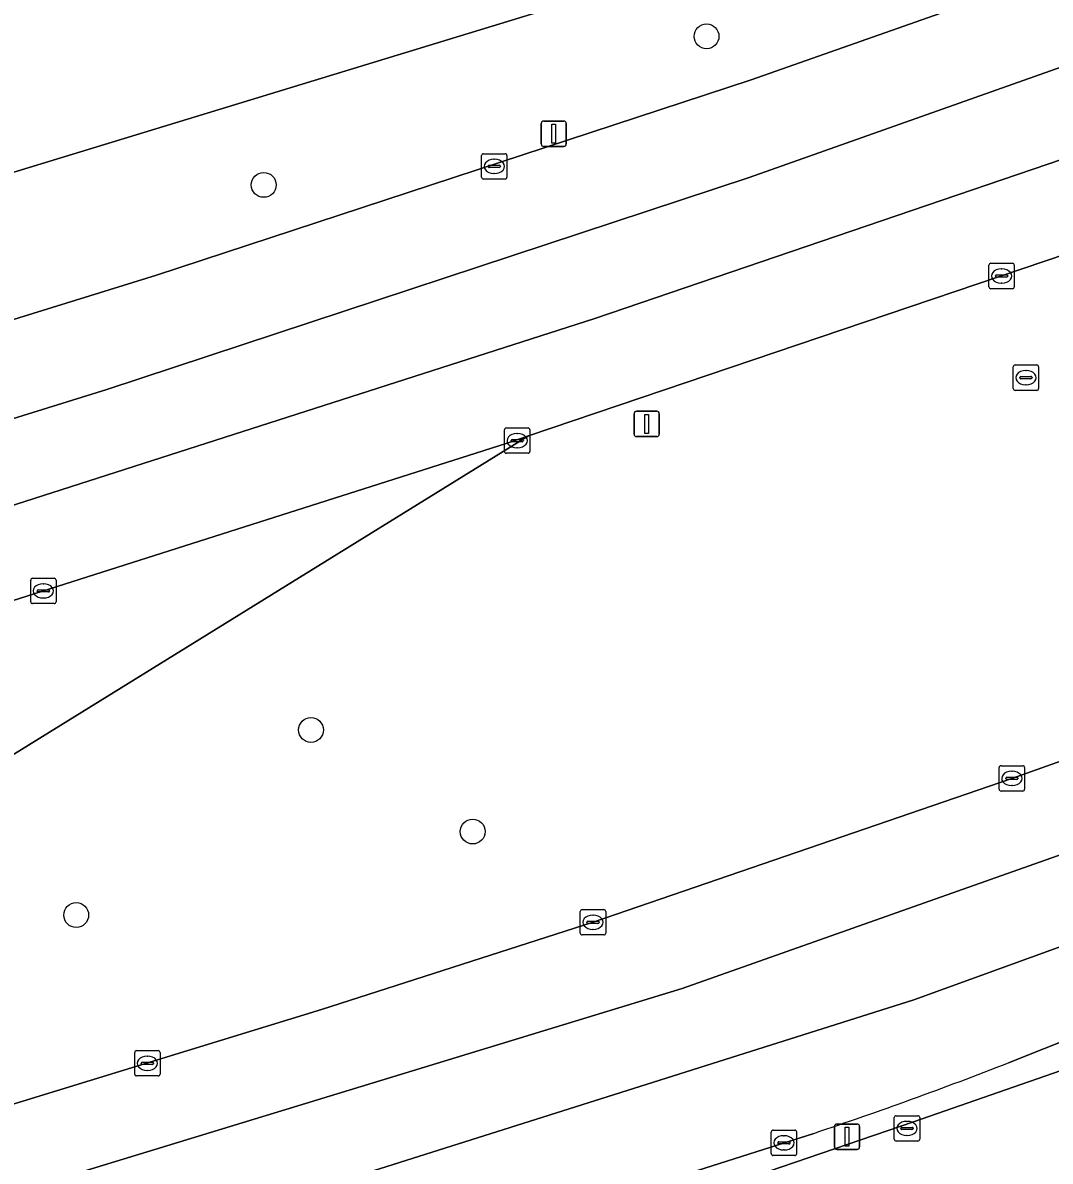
# Model space of a CAD drawing. Extents: x 161477 to 163040, y 383680 to 384871.
# Drawn here: x 162686.91 to 162727.38, y 384140.87 to 384185.7 of the extents above; entities that cross this region are included whole.
import ezdxf

# ---------------------------------------------------------------- set-up
doc = ezdxf.new("R2010")
doc.units = 0
for name, color, linetype in [('IMGEO_Berm_groen', 7, 'Continuous'), ('IMGEO_Berm_open', 7, 'Continuous'), ('IMGEO_Boom', 7, 'Continuous'), ('IMGEO_Fietspad_gesloten', 7, 'Continuous'), ('IMGEO_Groenvoorziening', 7, 'Continuous'), ('IMGEO_Kolk', 7, 'Continuous'), ('IMGEO_Lichtmast', 7, 'Continuous'), ('IMGEO_Rijbaan_lokaal_gesloten', 7, 'Continuous'), ('IMGEO_Rioolput', 7, 'Continuous'), ('IMGEO_Verkeersbordpaal', 7, 'Continuous')]:
    doc.layers.add(name, color=color, linetype=linetype)

msp = doc.modelspace()

# ---------------------------------------------------------------- linework, layer by layer
at = {"layer": 'IMGEO_Berm_groen'}
for points in [[(162500, 384127.194), (162573.987, 384142.62), (162605.101, 384149.984), (162606.806, 384150.433), (162625.019, 384155.229), (162642.92, 384160.43), (162647.442, 384161.902), (162692.185, 384175.758), (162715.605, 384183.451), (162727.37, 384187.604), (162726.577, 384189.869), (162725.567, 384192.746)], [(162752.76, 384188.876), (162732.579, 384178.308), (162730.7, 384177.503), (162706.836, 384169.428), (162676.002, 384150.368)], [(162711.943, 384187.567), (162648.361, 384168.163)], [(162683.95, 384142.327), (162684.249, 384142.419), (162698.674, 384146.845), (162709.371, 384150.279), (162725.868, 384155.944), (162745.801, 384163.034), (162759.586, 384168.208), (162770.966, 384172.605), (162778.932, 384175.682)]]:
    msp.add_lwpolyline(points, dxfattribs=at)
at = {"layer": 'IMGEO_Berm_open'}
for points in [[(162807.633, 384175.212), (162803.395, 384173.828), (162777.808, 384163.989), (162765.272, 384159.144), (162757.138, 384156.307), (162748.962, 384153.847), (162747.653, 384153.402), (162745.186, 384152.491), (162725.731, 384144.744)], [(162688.704, 384131.23), (162692.533, 384132.471), (162708.064, 384137.346), (162707.979, 384137.633), (162721.998, 384142.415), (162744.539, 384150.261)], [(162718.062, 384141.965), (162689.546, 384132.894)]]:
    msp.add_lwpolyline(points, dxfattribs=at)
msp.add_arc((162666.95, 384294.987), 161.332, 288.4703, 291.36749, dxfattribs=at)
at = {"layer": 'IMGEO_Boom'}
for centre in [(162713.842, 384185.164), (162696.402, 384179.314), (162698.263, 384157.851), (162704.633, 384153.852), (162689.015, 384150.561)]:
    msp.add_circle(centre, 0.489, dxfattribs=at)
at = {"layer": 'IMGEO_Fietspad_gesloten'}
for points in [[(162648.361, 384168.163), (162711.943, 384187.567)], [(162790.285, 384164.568), (162761.259, 384155.735), (162744.539, 384150.261), (162721.998, 384142.415), (162707.979, 384137.633), (162708.064, 384137.346), (162709.266, 384133.583), (162745.312, 384146.087), (162763.477, 384152.118)]]:
    msp.add_lwpolyline(points, dxfattribs=at)
at = {"layer": 'IMGEO_Groenvoorziening'}
for points in [[(162706.836, 384169.428), (162705.954, 384169.13), (162668.213, 384157.121)], [(162676.002, 384150.368), (162706.836, 384169.428)]]:
    msp.add_lwpolyline(points, dxfattribs=at)
at = {"layer": 'IMGEO_Kolk'}
for p, q in [((162705.056, 384180.542), (162705.908, 384180.542)), ((162704.981, 384179.616), (162704.981, 384180.468)), ((162705.283, 384180.085), (162705.681, 384180.085)), ((162705.469, 384180.322), (162705.494, 384180.322)), ((162705.982, 384180.468), (162705.982, 384179.616)), ((162705.24, 384180.036), (162705.24, 384180.048)), ((162705.678, 384179.999), (162705.28, 384179.999)), ((162705.492, 384179.762), (162705.467, 384179.762)), ((162705.724, 384180.048), (162705.724, 384180.036)), ((162705.908, 384179.542), (162705.056, 384179.542)), ((162724.961, 384175.3), (162724.961, 384176.152)), ((162725.036, 384176.226), (162725.888, 384176.226)), ((162725.962, 384176.152), (162725.962, 384175.3)), ((162725.22, 384175.72), (162725.22, 384175.732)), ((162725.658, 384175.683), (162725.26, 384175.683)), ((162725.263, 384175.769), (162725.661, 384175.769)), ((162725.449, 384176.006), (162725.474, 384176.006)), ((162725.704, 384175.732), (162725.704, 384175.72)), ((162725.888, 384175.226), (162725.036, 384175.226)), ((162725.472, 384175.446), (162725.447, 384175.446)), ((162705.959, 384169.746), (162706.811, 384169.746)), ((162705.884, 384168.82), (162705.884, 384169.672)), ((162706.372, 384169.526), (162706.397, 384169.526)), ((162706.885, 384169.672), (162706.885, 384168.82)), ((162706.143, 384169.24), (162706.143, 384169.252)), ((162706.581, 384169.203), (162706.183, 384169.203)), ((162706.186, 384169.289), (162706.584, 384169.289)), ((162706.395, 384168.966), (162706.37, 384168.966)), ((162706.627, 384169.252), (162706.627, 384169.24)), ((162706.811, 384168.746), (162705.959, 384168.746)), ((162687.223, 384162.901), (162687.223, 384163.753)), ((162687.298, 384163.827), (162688.15, 384163.827)), ((162687.711, 384163.607), (162687.736, 384163.607)), ((162688.224, 384163.753), (162688.224, 384162.901)), ((162687.482, 384163.321), (162687.482, 384163.333)), ((162687.92, 384163.284), (162687.522, 384163.284)), ((162687.525, 384163.37), (162687.923, 384163.37)), ((162687.734, 384163.047), (162687.709, 384163.047)), ((162687.966, 384163.333), (162687.966, 384163.321)), ((162688.15, 384162.827), (162687.298, 384162.827)), ((162725.367, 384155.518), (162725.367, 384156.37)), ((162725.442, 384156.444), (162726.294, 384156.444)), ((162726.368, 384156.37), (162726.368, 384155.518)), ((162725.626, 384155.938), (162725.626, 384155.95)), ((162726.064, 384155.901), (162725.666, 384155.901)), ((162725.669, 384155.987), (162726.067, 384155.987)), ((162725.855, 384156.224), (162725.88, 384156.224)), ((162726.11, 384155.95), (162726.11, 384155.938)), ((162726.294, 384155.444), (162725.442, 384155.444)), ((162725.878, 384155.664), (162725.853, 384155.664)), ((162708.87, 384149.853), (162708.87, 384150.705)), ((162708.945, 384150.779), (162709.797, 384150.779)), ((162709.358, 384150.559), (162709.383, 384150.559)), ((162709.871, 384150.705), (162709.871, 384149.853)), ((162709.129, 384150.273), (162709.129, 384150.285)), ((162709.567, 384150.236), (162709.169, 384150.236)), ((162709.172, 384150.322), (162709.57, 384150.322)), ((162709.613, 384150.285), (162709.613, 384150.273)), ((162709.797, 384149.779), (162708.945, 384149.779)), ((162709.381, 384149.999), (162709.356, 384149.999)), ((162691.319, 384144.299), (162691.319, 384145.151)), ((162691.394, 384145.225), (162692.246, 384145.225)), ((162692.32, 384145.151), (162692.32, 384144.299)), ((162691.578, 384144.719), (162691.578, 384144.731)), ((162692.016, 384144.682), (162691.618, 384144.682)), ((162691.621, 384144.768), (162692.019, 384144.768)), ((162691.807, 384145.005), (162691.832, 384145.005)), ((162692.062, 384144.731), (162692.062, 384144.719)), ((162692.246, 384144.225), (162691.394, 384144.225)), ((162691.83, 384144.445), (162691.805, 384144.445)), ((162721.238, 384141.733), (162721.238, 384142.585)), ((162721.313, 384142.659), (162722.165, 384142.659)), ((162721.726, 384142.439), (162721.751, 384142.439)), ((162722.239, 384142.585), (162722.239, 384141.733)), ((162716.391, 384141.167), (162716.391, 384142.019)), ((162716.466, 384142.093), (162717.318, 384142.093)), ((162717.392, 384142.019), (162717.392, 384141.167)), ((162721.497, 384142.153), (162721.497, 384142.165)), ((162721.935, 384142.116), (162721.537, 384142.116)), ((162721.54, 384142.202), (162721.938, 384142.202)), ((162721.981, 384142.165), (162721.981, 384142.153)), ((162716.65, 384141.587), (162716.65, 384141.599)), ((162717.088, 384141.55), (162716.69, 384141.55)), ((162716.693, 384141.636), (162717.091, 384141.636)), ((162716.879, 384141.873), (162716.904, 384141.873)), ((162717.134, 384141.599), (162717.134, 384141.587)), ((162722.165, 384141.659), (162721.313, 384141.659)), ((162721.749, 384141.879), (162721.724, 384141.879)), ((162717.318, 384141.093), (162716.466, 384141.093)), ((162716.902, 384141.313), (162716.877, 384141.313))]:
    msp.add_line(p, q, dxfattribs=at)
for points in [[(162705.056, 384180.542), (162705.908, 384180.542)], [(162704.981, 384179.616), (162704.981, 384180.468)], [(162705.982, 384180.468), (162705.982, 384179.616)], [(162705.908, 384179.542), (162705.056, 384179.542)], [(162724.961, 384175.3), (162724.961, 384176.152)], [(162725.036, 384176.226), (162725.888, 384176.226)], [(162725.962, 384176.152), (162725.962, 384175.3)], [(162725.888, 384175.226), (162725.036, 384175.226)], [(162705.959, 384169.746), (162706.811, 384169.746)], [(162705.884, 384168.82), (162705.884, 384169.672)], [(162706.885, 384169.672), (162706.885, 384168.82)], [(162706.811, 384168.746), (162705.959, 384168.746)], [(162687.223, 384162.901), (162687.223, 384163.753)], [(162687.298, 384163.827), (162688.15, 384163.827)], [(162688.224, 384163.753), (162688.224, 384162.901)], [(162688.15, 384162.827), (162687.298, 384162.827)], [(162725.367, 384155.518), (162725.367, 384156.37)], [(162725.442, 384156.444), (162726.294, 384156.444)], [(162726.368, 384156.37), (162726.368, 384155.518)], [(162726.294, 384155.444), (162725.442, 384155.444)], [(162708.87, 384149.853), (162708.87, 384150.705)], [(162708.945, 384150.779), (162709.797, 384150.779)], [(162709.871, 384150.705), (162709.871, 384149.853)], [(162709.797, 384149.779), (162708.945, 384149.779)], [(162691.319, 384144.299), (162691.319, 384145.151)], [(162691.394, 384145.225), (162692.246, 384145.225)], [(162692.32, 384145.151), (162692.32, 384144.299)], [(162692.246, 384144.225), (162691.394, 384144.225)], [(162721.238, 384141.733), (162721.238, 384142.585)], [(162721.313, 384142.659), (162722.165, 384142.659)], [(162722.239, 384142.585), (162722.239, 384141.733)], [(162716.391, 384141.167), (162716.391, 384142.019)], [(162716.466, 384142.093), (162717.318, 384142.093)], [(162717.392, 384142.019), (162717.392, 384141.167)], [(162722.165, 384141.659), (162721.313, 384141.659)], [(162717.318, 384141.093), (162716.466, 384141.093)]]:
    msp.add_lwpolyline(points, dxfattribs=at)
for centre, radius, start, end in [((162705.058, 384180.466), 0.0765, 91.552, 178.448), ((162705.058, 384180.466), 0.0765, 91.552, 178.448), ((162705.906, 384180.466), 0.0765, 1.552, 88.448), ((162705.906, 384180.466), 0.0765, 1.552, 88.448), ((162705.28, 384180.045), 0.0403, 85.8775, 175.7526), ((162705.685, 384180.047), 0.0386, 1.7309, 96.639), ((162705.058, 384179.618), 0.0765, 181.552, 268.448), ((162705.058, 384179.618), 0.0765, 181.552, 268.448), ((162705.277, 384180.035), 0.0366, 178.938, 274.7102), ((162705.681, 384180.042), 0.043, 264.8664, 352.4533), ((162705.906, 384179.618), 0.0765, 271.552, 358.448), ((162705.906, 384179.618), 0.0765, 271.552, 358.448), ((162725.038, 384176.15), 0.0765, 91.552, 178.448), ((162725.038, 384176.15), 0.0765, 91.552, 178.448), ((162725.886, 384176.15), 0.0765, 1.552, 88.448), ((162725.886, 384176.15), 0.0765, 1.552, 88.448), ((162725.26, 384175.729), 0.0403, 85.8775, 175.7526), ((162725.257, 384175.719), 0.0366, 178.938, 274.7102), ((162725.661, 384175.726), 0.043, 264.8664, 352.4533), ((162725.665, 384175.731), 0.0386, 1.7309, 96.639), ((162725.038, 384175.302), 0.0765, 181.552, 268.448), ((162725.038, 384175.302), 0.0765, 181.552, 268.448), ((162725.886, 384175.302), 0.0765, 271.552, 358.448), ((162725.886, 384175.302), 0.0765, 271.552, 358.448), ((162705.961, 384169.67), 0.0765, 91.552, 178.448), ((162705.961, 384169.67), 0.0765, 91.552, 178.448), ((162706.809, 384169.67), 0.0765, 1.552, 88.448), ((162706.809, 384169.67), 0.0765, 1.552, 88.448), ((162706.183, 384169.249), 0.0403, 85.8775, 175.7526), ((162706.18, 384169.239), 0.0366, 178.938, 274.7102), ((162706.584, 384169.246), 0.043, 264.8664, 352.4533), ((162706.588, 384169.251), 0.0386, 1.7309, 96.639), ((162705.961, 384168.822), 0.0765, 181.552, 268.448), ((162705.961, 384168.822), 0.0765, 181.552, 268.448), ((162706.809, 384168.822), 0.0765, 271.552, 358.448), ((162706.809, 384168.822), 0.0765, 271.552, 358.448), ((162687.3, 384163.751), 0.0765, 91.552, 178.448), ((162687.3, 384163.751), 0.0765, 91.552, 178.448), ((162688.148, 384163.751), 0.0765, 1.552, 88.448), ((162688.148, 384163.751), 0.0765, 1.552, 88.448), ((162687.522, 384163.33), 0.0403, 85.8775, 175.7526), ((162687.519, 384163.32), 0.0366, 178.938, 274.7102), ((162687.923, 384163.327), 0.043, 264.8664, 352.4533), ((162687.927, 384163.332), 0.0386, 1.7309, 96.639), ((162687.3, 384162.903), 0.0765, 181.552, 268.448), ((162687.3, 384162.903), 0.0765, 181.552, 268.448), ((162688.148, 384162.903), 0.0765, 271.552, 358.448), ((162688.148, 384162.903), 0.0765, 271.552, 358.448), ((162725.444, 384156.368), 0.0765, 91.552, 178.448), ((162725.444, 384156.368), 0.0765, 91.552, 178.448), ((162726.292, 384156.368), 0.0765, 1.552, 88.448), ((162726.292, 384156.368), 0.0765, 1.552, 88.448), ((162725.666, 384155.947), 0.0403, 85.8775, 175.7526), ((162725.663, 384155.937), 0.0366, 178.938, 274.7102), ((162726.067, 384155.944), 0.043, 264.8664, 352.4533), ((162726.071, 384155.949), 0.0386, 1.7309, 96.639), ((162725.444, 384155.52), 0.0765, 181.552, 268.448), ((162725.444, 384155.52), 0.0765, 181.552, 268.448), ((162726.292, 384155.52), 0.0765, 271.552, 358.448), ((162726.292, 384155.52), 0.0765, 271.552, 358.448), ((162708.947, 384150.703), 0.0765, 91.552, 178.448), ((162708.947, 384150.703), 0.0765, 91.552, 178.448), ((162709.795, 384150.703), 0.0765, 1.552, 88.448), ((162709.795, 384150.703), 0.0765, 1.552, 88.448), ((162709.169, 384150.282), 0.0403, 85.8775, 175.7526), ((162709.166, 384150.272), 0.0366, 178.938, 274.7102), ((162709.57, 384150.279), 0.043, 264.8664, 352.4533), ((162709.574, 384150.284), 0.0386, 1.7309, 96.639), ((162708.947, 384149.855), 0.0765, 181.552, 268.448), ((162708.947, 384149.855), 0.0765, 181.552, 268.448), ((162709.795, 384149.855), 0.0765, 271.552, 358.448), ((162709.795, 384149.855), 0.0765, 271.552, 358.448), ((162691.396, 384145.149), 0.0765, 91.552, 178.448), ((162691.396, 384145.149), 0.0765, 91.552, 178.448), ((162692.244, 384145.149), 0.0765, 1.552, 88.448), ((162692.244, 384145.149), 0.0765, 1.552, 88.448), ((162691.618, 384144.728), 0.0403, 85.8775, 175.7526), ((162691.615, 384144.718), 0.0366, 178.938, 274.7102), ((162692.019, 384144.725), 0.043, 264.8664, 352.4533), ((162692.023, 384144.73), 0.0386, 1.7309, 96.639), ((162691.396, 384144.301), 0.0765, 181.552, 268.448), ((162691.396, 384144.301), 0.0765, 181.552, 268.448), ((162692.244, 384144.301), 0.0765, 271.552, 358.448), ((162692.244, 384144.301), 0.0765, 271.552, 358.448), ((162721.315, 384142.583), 0.0765, 91.552, 178.448), ((162721.315, 384142.583), 0.0765, 91.552, 178.448), ((162722.163, 384142.583), 0.0765, 1.552, 88.448), ((162722.163, 384142.583), 0.0765, 1.552, 88.448), ((162716.468, 384142.017), 0.0765, 91.552, 178.448), ((162716.468, 384142.017), 0.0765, 91.552, 178.448), ((162717.316, 384142.017), 0.0765, 1.552, 88.448), ((162717.316, 384142.017), 0.0765, 1.552, 88.448), ((162721.537, 384142.162), 0.0403, 85.8775, 175.7526), ((162721.534, 384142.152), 0.0366, 178.938, 274.7102), ((162721.938, 384142.159), 0.043, 264.8664, 352.4533), ((162721.942, 384142.164), 0.0386, 1.7309, 96.639), ((162716.69, 384141.596), 0.0403, 85.8775, 175.7526), ((162716.687, 384141.586), 0.0366, 178.938, 274.7102), ((162717.091, 384141.593), 0.043, 264.8664, 352.4533), ((162717.095, 384141.598), 0.0386, 1.7309, 96.639), ((162721.315, 384141.735), 0.0765, 181.552, 268.448), ((162721.315, 384141.735), 0.0765, 181.552, 268.448), ((162722.163, 384141.735), 0.0765, 271.552, 358.448), ((162722.163, 384141.735), 0.0765, 271.552, 358.448), ((162716.468, 384141.169), 0.0765, 181.552, 268.448), ((162716.468, 384141.169), 0.0765, 181.552, 268.448), ((162717.316, 384141.169), 0.0765, 271.552, 358.448), ((162717.316, 384141.169), 0.0765, 271.552, 358.448)]:
    msp.add_arc(centre, radius, start, end, dxfattribs=at)
for centre, major_axis, ratio, start_param, end_param in [((162705.468, 384180.042), (-0.387, 0.002), 0.722429, 4.712389, 7.853982), ((162705.493, 384180.042), (-0.39, 0.002), 0.717154, 1.570796, 4.712389), ((162725.448, 384175.726), (-0.387, 0.002), 0.722429, 4.712389, 7.853982), ((162725.473, 384175.726), (-0.39, 0.002), 0.717154, 1.570796, 4.712389), ((162706.371, 384169.246), (-0.387, 0.002), 0.722429, 4.712389, 7.853982), ((162706.396, 384169.246), (-0.39, 0.002), 0.717154, 1.570796, 4.712389), ((162687.71, 384163.327), (-0.387, 0.002), 0.722429, 4.712389, 7.853982), ((162687.735, 384163.327), (-0.39, 0.002), 0.717154, 1.570796, 4.712389), ((162725.854, 384155.944), (-0.387, 0.002), 0.722429, 4.712389, 7.853982), ((162725.879, 384155.944), (-0.39, 0.002), 0.717154, 1.570796, 4.712389), ((162709.357, 384150.279), (-0.387, 0.002), 0.722429, 4.712389, 7.853982), ((162709.382, 384150.279), (-0.39, 0.002), 0.717154, 1.570796, 4.712389), ((162691.806, 384144.725), (-0.387, 0.002), 0.722429, 4.712389, 7.853982), ((162691.831, 384144.725), (-0.39, 0.002), 0.717154, 1.570796, 4.712389), ((162721.725, 384142.159), (-0.387, 0.002), 0.722429, 4.712389, 7.853982), ((162721.75, 384142.159), (-0.39, 0.002), 0.717154, 1.570796, 4.712389), ((162716.878, 384141.593), (-0.387, 0.002), 0.722429, 4.712389, 7.853982), ((162716.903, 384141.593), (-0.39, 0.002), 0.717154, 1.570796, 4.712389)]:
    msp.add_ellipse(centre, major_axis=major_axis, ratio=ratio, start_param=start_param, end_param=end_param, dxfattribs=at)
at = {"layer": 'IMGEO_Lichtmast'}
for p, q in [((162707.329, 384180.927), (162707.329, 384181.727)), ((162707.329, 384181.727), (162707.329, 384180.927)), ((162707.429, 384181.827), (162708.219, 384181.827)), ((162708.219, 384181.827), (162707.429, 384181.827)), ((162708.319, 384181.727), (162708.319, 384180.927)), ((162708.319, 384180.927), (162708.319, 384181.727)), ((162708.219, 384180.827), (162707.429, 384180.827)), ((162707.429, 384180.827), (162708.219, 384180.827)), ((162718.879, 384141.432), (162718.879, 384142.232)), ((162718.879, 384142.232), (162718.879, 384141.432)), ((162718.979, 384142.332), (162719.769, 384142.332)), ((162719.769, 384142.332), (162718.979, 384142.332)), ((162719.869, 384142.232), (162719.869, 384141.432)), ((162719.869, 384141.432), (162719.869, 384142.232)), ((162719.769, 384141.332), (162718.979, 384141.332)), ((162718.979, 384141.332), (162719.769, 384141.332))]:
    msp.add_line(p, q, dxfattribs=at)
for points in [[(162707.749, 384181.702), (162707.899, 384181.702), (162707.899, 384180.952), (162707.749, 384180.952), (162707.749, 384181.702)], [(162719.299, 384142.207), (162719.449, 384142.207), (162719.449, 384141.457), (162719.299, 384141.457), (162719.299, 384142.207)]]:
    msp.add_lwpolyline(points, dxfattribs=at)
for centre, start, end in [((162707.429, 384181.727), 90, 180), ((162707.429, 384181.727), 90, 180), ((162708.219, 384181.727), 0, 90), ((162708.219, 384181.727), 360, 90), ((162707.429, 384180.927), 180, 270), ((162707.429, 384180.927), 180, 270), ((162708.219, 384180.927), 270, 0), ((162708.219, 384180.927), 270, 0), ((162718.979, 384142.232), 90, 180), ((162718.979, 384142.232), 90, 180), ((162719.769, 384142.232), 0, 90), ((162719.769, 384142.232), 360, 90), ((162718.979, 384141.432), 180, 270), ((162718.979, 384141.432), 180, 270), ((162719.769, 384141.432), 270, 0), ((162719.769, 384141.432), 270, 0)]:
    msp.add_arc(centre, 0.1, start, end, dxfattribs=at)
at = {"layer": 'IMGEO_Rijbaan_lokaal_gesloten'}
for points in [[(162643.536, 384156.751), (162690.226, 384171.252), (162715.52, 384179.603), (162731.216, 384185.154), (162754.262, 384193.456), (162769.809, 384199.206), (162775.708, 384201.757), (162781.856, 384204.757), (162785.355, 384207.007), (162792.704, 384212.008), (162797.102, 384215.708), (162801.402, 384219.909), (162804.101, 384223.009), (162808.4, 384228.31), (162812.928, 384234.488)], [(162812.853, 384228.459), (162812.928, 384234.488), (162808.4, 384228.31), (162804.101, 384223.009), (162801.402, 384219.909), (162797.102, 384215.708), (162792.704, 384212.008), (162785.355, 384207.007), (162781.856, 384204.757), (162775.708, 384201.757), (162769.809, 384199.206), (162754.262, 384193.456), (162731.216, 384185.154), (162715.52, 384179.603), (162690.226, 384171.252), (162643.536, 384156.751)], [(162790.898, 384215.194), (162782.483, 384209.301), (162776.199, 384206.012), (162772.131, 384204.201), (162763.576, 384200.784), (162734.631, 384190.167), (162727.37, 384187.604), (162715.605, 384183.451), (162692.185, 384175.758), (162647.442, 384161.902)], [(162757.346, 384190.931), (162731.44, 384181.554), (162709.445, 384174.053), (162662.08, 384158.85), (162642.209, 384152.849), (162608.384, 384143.559), (162607.497, 384143.316)], [(162662.08, 384158.85), (162709.445, 384174.053), (162731.44, 384181.554), (162757.346, 384190.931)], [(162668.213, 384157.121), (162705.954, 384169.13), (162706.836, 384169.428), (162730.7, 384177.503), (162732.579, 384178.308), (162752.76, 384188.876)], [(162804.463, 384185.278), (162800.286, 384183.921), (162784.658, 384177.923), (162778.932, 384175.682), (162770.966, 384172.605), (162759.586, 384168.208), (162745.801, 384163.034), (162725.868, 384155.944), (162709.371, 384150.279), (162698.674, 384146.845), (162684.249, 384142.419)], [(162675.719, 384136.324), (162712.879, 384147.672), (162738.69, 384156.795), (162766.949, 384166.808), (162790.535, 384176.153), (162811.896, 384183.719), (162833.796, 384184.545)], [(162841.697, 384176.906), (162837.879, 384180.597), (162811.674, 384179.936), (162768.062, 384163.915), (162722.002, 384147.227), (162669.934, 384130.761), (162609.236, 384114.248)], [(162725.731, 384144.744), (162745.186, 384152.491)], [(162620.162, 384113.502), (162637.008, 384117.872), (162638.79, 384118.336), (162638.856, 384118.353), (162648.447, 384120.958), (162649.683, 384121.292), (162653.838, 384122.42), (162663.369, 384125.113), (162667.569, 384126.325), (162689.546, 384132.894), (162718.062, 384141.965)]]:
    msp.add_lwpolyline(points, dxfattribs=at)
msp.add_lwpolyline([(162837.879, 384180.597), (162833.796, 384184.545), (162811.896, 384183.719), (162790.535, 384176.153), (162766.949, 384166.808), (162738.69, 384156.795), (162712.879, 384147.672), (162675.719, 384136.324), (162642.12, 384126.533), (162609.421, 384117.982), (162609.236, 384114.248), (162669.934, 384130.761), (162722.002, 384147.227), (162768.062, 384163.915), (162811.674, 384179.936)], close=True, dxfattribs=at)
msp.add_arc((162666.95, 384294.987), 161.332, 288.4703, 291.36749, dxfattribs=at)
at = {"layer": 'IMGEO_Rioolput'}
for p, q in [((162725.92, 384171.298), (162725.92, 384172.15)), ((162725.995, 384172.224), (162726.847, 384172.224)), ((162726.408, 384172.004), (162726.433, 384172.004)), ((162726.921, 384172.15), (162726.921, 384171.298)), ((162726.179, 384171.718), (162726.179, 384171.73)), ((162726.617, 384171.681), (162726.219, 384171.681)), ((162726.222, 384171.767), (162726.62, 384171.767)), ((162726.663, 384171.73), (162726.663, 384171.718)), ((162726.847, 384171.224), (162725.995, 384171.224)), ((162726.431, 384171.444), (162726.406, 384171.444))]:
    msp.add_line(p, q, dxfattribs=at)
for points in [[(162725.92, 384171.298), (162725.92, 384172.15)], [(162725.995, 384172.224), (162726.847, 384172.224)], [(162726.921, 384172.15), (162726.921, 384171.298)], [(162726.847, 384171.224), (162725.995, 384171.224)]]:
    msp.add_lwpolyline(points, dxfattribs=at)
for centre, radius, start, end in [((162725.997, 384172.148), 0.0765, 91.552, 178.448), ((162725.997, 384172.148), 0.0765, 91.552, 178.448), ((162726.845, 384172.148), 0.0765, 1.552, 88.448), ((162726.845, 384172.148), 0.0765, 1.552, 88.448), ((162726.219, 384171.727), 0.0403, 85.8775, 175.7526), ((162726.216, 384171.717), 0.0366, 178.938, 274.7102), ((162726.62, 384171.724), 0.043, 264.8664, 352.4533), ((162726.624, 384171.729), 0.0386, 1.7309, 96.639), ((162725.997, 384171.3), 0.0765, 181.552, 268.448), ((162725.997, 384171.3), 0.0765, 181.552, 268.448), ((162726.845, 384171.3), 0.0765, 271.552, 358.448), ((162726.845, 384171.3), 0.0765, 271.552, 358.448)]:
    msp.add_arc(centre, radius, start, end, dxfattribs=at)
for centre, major_axis, ratio, start_param, end_param in [((162726.407, 384171.724), (-0.387, 0.002), 0.722429, 4.712389, 7.853982), ((162726.432, 384171.724), (-0.39, 0.002), 0.717154, 1.570796, 4.712389)]:
    msp.add_ellipse(centre, major_axis=major_axis, ratio=ratio, start_param=start_param, end_param=end_param, dxfattribs=at)
at = {"layer": 'IMGEO_Verkeersbordpaal'}
for p, q in [((162710.989, 384169.501), (162710.989, 384170.301)), ((162710.989, 384170.301), (162710.989, 384169.501)), ((162711.089, 384170.401), (162711.879, 384170.401)), ((162711.879, 384170.401), (162711.089, 384170.401)), ((162711.979, 384170.301), (162711.979, 384169.501)), ((162711.979, 384169.501), (162711.979, 384170.301)), ((162711.879, 384169.401), (162711.089, 384169.401)), ((162711.089, 384169.401), (162711.879, 384169.401))]:
    msp.add_line(p, q, dxfattribs=at)
msp.add_lwpolyline([(162711.409, 384170.276), (162711.559, 384170.276), (162711.559, 384169.526), (162711.409, 384169.526), (162711.409, 384170.276)], dxfattribs=at)
for centre, start, end in [((162711.089, 384170.301), 90, 180), ((162711.089, 384170.301), 90, 180), ((162711.879, 384170.301), 0, 90), ((162711.879, 384170.301), 360, 90), ((162711.089, 384169.501), 180, 270), ((162711.089, 384169.501), 180, 270), ((162711.879, 384169.501), 270, 0), ((162711.879, 384169.501), 270, 0)]:
    msp.add_arc(centre, 0.1, start, end, dxfattribs=at)

doc.saveas('drawing.dxf')
